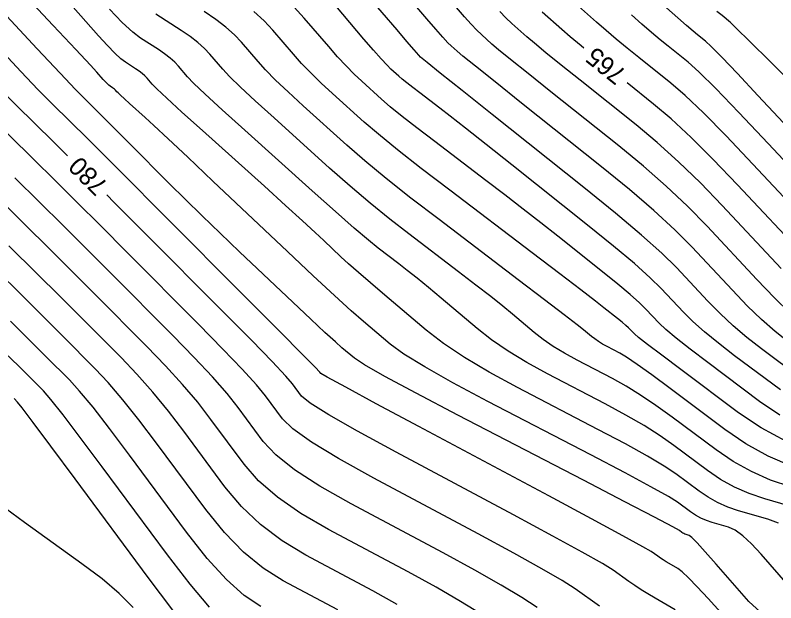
# Model space of a CAD drawing. Extents: x 2082232 to 2083549, y 592624 to 593832.
# Drawn here: x 2082413.22 to 2082442.12, y 593303.97 to 593326.32 of the extents above; entities that cross this region are included whole.
import ezdxf

# ---------------------------------------------------------------- set-up
doc = ezdxf.new("R2010")
doc.units = 0
doc.layers.add('DT_X_Contour_Major', color=7, linetype='Continuous')
doc.layers.add('DT_X_Contour_Minor', color=7, linetype='Continuous')

msp = doc.modelspace()

# ---------------------------------------------------------------- linework, layer by layer
at = {"layer": 'DT_X_Contour_Major'}
for points in [[(2082443.311, 593307.458), (2082441.699, 593307.929), (2082441.11, 593308.129), (2082440.552, 593308.374), (2082440.025, 593308.664), (2082439.529, 593309.001), (2082438.248, 593309.959), (2082437.725, 593310.327), (2082437.116, 593310.712), (2082436.421, 593311.115), (2082435.639, 593311.535), (2082433.441, 593312.678), (2082432.656, 593313.107), (2082431.949, 593313.537), (2082431.32, 593313.969), (2082430.769, 593314.401), (2082429.404, 593315.556), (2082428.919, 593315.962), (2082428.49, 593316.316), (2082428.115, 593316.617), (2082427.796, 593316.865), (2082427.016, 593317.457), (2082426.64, 593317.76), (2082426.097, 593318.223), (2082425.386, 593318.849), (2082424.508, 593319.635), (2082421.944, 593321.947), (2082421.087, 593322.724), (2082420.437, 593323.322), (2082419.997, 593323.742), (2082419.764, 593323.981), (2082419.422, 593324.382), (2082419.279, 593324.534), (2082419.104, 593324.69), (2082418.897, 593324.848), (2082418.66, 593325.01), (2082417.985, 593325.446), (2082417.684, 593325.678), (2082417.287, 593326.048), (2082416.796, 593326.555)], [(2082442.295, 593312.069), (2082440.554, 593313.371), (2082439.943, 593313.841), (2082439.416, 593314.274), (2082438.972, 593314.669), (2082438.612, 593315.027), (2082437.764, 593315.932), (2082437.351, 593316.337), (2082436.748, 593316.872), (2082435.954, 593317.537), (2082434.97, 593318.332), (2082432.092, 593320.627), (2082431.111, 593321.408), (2082430.329, 593322.027), (2082429.744, 593322.487), (2082429.357, 593322.786), (2082428.59, 593323.369), (2082428.324, 593323.572), (2082428.102, 593323.746), (2082427.925, 593323.891), (2082427.793, 593324.005), (2082427.498, 593324.271), (2082427.35, 593324.418), (2082427.13, 593324.657), (2082426.838, 593324.989), (2082426.472, 593325.414), (2082425.399, 593326.672)], [(2082434.831, 593325.061), (2082434.719, 593325.152), (2082434.31, 593325.495), (2082433.987, 593325.776), (2082433.244, 593326.441)], [(2082443.26, 593317.104), (2082440.67, 593319.869), (2082439.742, 593320.838), (2082438.9, 593321.674), (2082438.143, 593322.375), (2082437.473, 593322.943), (2082436.467, 593323.745)], [(2082415.211, 593320.967), (2082414.673, 593321.501), (2082413.249, 593322.904), (2082412.658, 593323.497)], [(2082438.294, 593303.71), (2082437.54, 593304.146), (2082437.264, 593304.309), (2082437.004, 593304.471), (2082436.759, 593304.631), (2082436.53, 593304.789), (2082435.937, 593305.211), (2082435.534, 593305.461), (2082434.769, 593305.895), (2082433.642, 593306.512), (2082432.153, 593307.314), (2082427.7, 593309.696), (2082426.223, 593310.5), (2082425.131, 593311.124), (2082424.424, 593311.568), (2082424.101, 593311.833), (2082423.756, 593312.299), (2082423.498, 593312.598), (2082422.98, 593313.146), (2082422.205, 593313.943), (2082421.17, 593314.989), (2082418.067, 593318.109), (2082416.982, 593319.198), (2082416.697, 593319.483)], [(2082425.473, 593303.7), (2082423.406, 593304.806), (2082422.641, 593305.287), (2082421.894, 593305.9), (2082421.166, 593306.646), (2082420.457, 593307.525), (2082418.592, 593310.044), (2082417.922, 593310.93), (2082417.309, 593311.697), (2082416.754, 593312.345), (2082416.258, 593312.875), (2082415.01, 593314.129), (2082414.408, 593314.73), (2082413.54, 593315.592), (2082412.404, 593316.715)]]:
    msp.add_lwpolyline(points, dxfattribs=at)
at = {"layer": 'DT_X_Contour_Minor'}
for points in [[(2082442.594, 593313.9), (2082442.1, 593314.293), (2082441.581, 593314.75), (2082441.038, 593315.272), (2082440.471, 593315.858), (2082438.927, 593317.507), (2082438.278, 593318.161), (2082437.489, 593318.888), (2082436.561, 593319.687), (2082435.492, 593320.558), (2082432.458, 593322.977), (2082431.452, 593323.781), (2082430.708, 593324.377), (2082430.227, 593324.766), (2082430.01, 593324.947), (2082429.779, 593325.153), (2082429.656, 593325.276), (2082429.462, 593325.489), (2082429.196, 593325.793), (2082428.858, 593326.188), (2082427.86, 593327.362)], [(2082442.592, 593304.649), (2082441.562, 593305.825), (2082441.195, 593306.22), (2082440.866, 593306.521), (2082440.577, 593306.729), (2082440.326, 593306.843), (2082439.708, 593307.023), (2082439.483, 593307.1), (2082439.269, 593307.194), (2082439.067, 593307.305), (2082438.877, 593307.434), (2082438.387, 593307.801), (2082438.043, 593308.016), (2082437.378, 593308.388), (2082436.392, 593308.917), (2082435.086, 593309.601), (2082431.174, 593311.635), (2082429.843, 593312.343), (2082428.782, 593312.941), (2082427.992, 593313.43), (2082427.473, 593313.809), (2082426.451, 593314.674), (2082425.983, 593315.083), (2082425.345, 593315.663), (2082424.538, 593316.413), (2082423.561, 593317.333), (2082420.73, 593320.013), (2082419.773, 593320.918), (2082419.026, 593321.621), (2082418.488, 593322.124), (2082418.16, 593322.426), (2082417.565, 593322.962), (2082417.367, 593323.141), (2082417.221, 593323.275), (2082417.125, 593323.364), (2082417.081, 593323.408), (2082417.032, 593323.466), (2082417.011, 593323.488), (2082416.986, 593323.511), (2082416.956, 593323.534), (2082416.921, 593323.557), (2082416.823, 593323.62), (2082416.78, 593323.654), (2082416.722, 593323.708), (2082416.651, 593323.781), (2082416.566, 593323.875), (2082416.321, 593324.15), (2082416.075, 593324.418), (2082415.522, 593325.012), (2082414.661, 593325.934), (2082413.493, 593327.183)], [(2082443.088, 593312.503), (2082441.574, 593313.635), (2082441.021, 593314.067), (2082440.498, 593314.512), (2082440.005, 593314.97), (2082439.542, 593315.442), (2082438.345, 593316.719), (2082437.789, 593317.269), (2082437.019, 593317.959), (2082436.033, 593318.791), (2082434.832, 593319.763), (2082431.344, 593322.544), (2082430.197, 593323.459), (2082429.371, 593324.119), (2082428.867, 593324.522), (2082428.684, 593324.67), (2082428.624, 593324.724), (2082428.551, 593324.804), (2082428.378, 593325.003), (2082428.104, 593325.323), (2082427.73, 593325.762), (2082426.599, 593327.094)], [(2082444.189, 593317.519), (2082441.251, 593320.656), (2082440.23, 593321.731), (2082439.37, 593322.602), (2082438.671, 593323.271), (2082438.133, 593323.737), (2082436.914, 593324.71), (2082436.471, 593325.067), (2082436.056, 593325.41), (2082435.671, 593325.738), (2082435.313, 593326.052), (2082434.399, 593326.87)], [(2082442.223, 593307), (2082441.818, 593307.15), (2082440.704, 593307.476), (2082440.296, 593307.614), (2082439.91, 593307.784), (2082439.546, 593307.985), (2082439.203, 593308.217), (2082438.318, 593308.88), (2082437.884, 593309.172), (2082437.247, 593309.55), (2082436.406, 593310.016), (2082435.362, 593310.568), (2082432.308, 593312.156), (2082431.232, 593312.74), (2082430.295, 593313.299), (2082429.497, 593313.834), (2082428.838, 593314.344), (2082427.267, 593315.673), (2082426.721, 593316.138), (2082426.26, 593316.537), (2082425.886, 593316.87), (2082425.597, 593317.136), (2082424.941, 593317.757), (2082424.615, 593318.06), (2082424.131, 593318.504), (2082423.487, 593319.088), (2082422.685, 593319.813), (2082420.333, 593321.933), (2082419.553, 593322.639), (2082418.974, 593323.168), (2082418.597, 593323.52), (2082418.423, 593323.695), (2082418.227, 593323.924), (2082418.145, 593324.011), (2082418.045, 593324.1), (2082417.926, 593324.191), (2082417.791, 593324.284), (2082417.404, 593324.533), (2082417.232, 593324.666), (2082417.005, 593324.878), (2082416.723, 593325.168), (2082416.387, 593325.537), (2082415.418, 593326.627)], [(2082442.273, 593311.115), (2082441.502, 593311.635), (2082439.534, 593313.107), (2082438.864, 593313.615), (2082438.333, 593314.036), (2082437.939, 593314.368), (2082437.683, 593314.612), (2082437.183, 593315.145), (2082436.94, 593315.383), (2082436.584, 593315.698), (2082436.116, 593316.09), (2082435.537, 593316.559), (2082433.841, 593317.911), (2082433.193, 593318.424), (2082432.522, 593318.949), (2082431.827, 593319.486), (2082431.108, 593320.035), (2082429.159, 593321.515), (2082428.484, 593322.032), (2082427.922, 593322.474), (2082427.473, 593322.84), (2082427.136, 593323.131), (2082426.387, 593323.806), (2082426.098, 593324.079), (2082425.792, 593324.39), (2082425.469, 593324.74), (2082425.13, 593325.128), (2082424.204, 593326.214), (2082423.814, 593326.626)], [(2082442.664, 593314.988), (2082442.072, 593315.573), (2082441.401, 593316.273), (2082439.508, 593318.294), (2082438.766, 593319.054), (2082437.959, 593319.817), (2082437.088, 593320.583), (2082436.153, 593321.353), (2082433.572, 593323.411), (2082432.707, 593324.103), (2082432.045, 593324.635), (2082431.588, 593325.009), (2082431.335, 593325.223), (2082430.934, 593325.582), (2082430.762, 593325.748), (2082430.546, 593325.975), (2082430.287, 593326.263), (2082429.985, 593326.613)], [(2082443.782, 593320.77), (2082441.443, 593323.267), (2082440.66, 593324.098), (2082440.068, 593324.719), (2082439.666, 593325.128), (2082439.454, 593325.327), (2082439.141, 593325.576), (2082438.98, 593325.71), (2082438.73, 593325.927), (2082438.392, 593326.225), (2082437.965, 593326.605)], [(2082441.666, 593303.5), (2082441.1, 593304.024), (2082439.856, 593305.444), (2082439.442, 593305.912), (2082439.134, 593306.249), (2082438.931, 593306.457), (2082438.833, 593306.535), (2082438.713, 593306.57), (2082438.669, 593306.585), (2082438.628, 593306.603), (2082438.589, 593306.625), (2082438.552, 593306.65), (2082438.456, 593306.721), (2082438.202, 593306.861), (2082437.509, 593307.226), (2082436.378, 593307.817), (2082434.809, 593308.634), (2082430.041, 593311.114), (2082428.454, 593311.946), (2082427.269, 593312.583), (2082426.488, 593313.026), (2082426.109, 593313.274), (2082425.635, 593313.675), (2082425.384, 593313.896), (2082424.989, 593314.259), (2082424.448, 593314.764), (2082423.763, 593315.411), (2082421.741, 593317.325), (2082421.006, 593318.025), (2082420.318, 593318.69), (2082419.675, 593319.319), (2082419.079, 593319.912), (2082417.552, 593321.448), (2082417.034, 593321.968), (2082416.627, 593322.377), (2082416.329, 593322.675), (2082416.141, 593322.861), (2082415.788, 593323.21), (2082415.507, 593323.501), (2082414.929, 593324.111), (2082414.055, 593325.041), (2082412.884, 593326.291)], [(2082442.694, 593308.382), (2082441.923, 593308.643), (2082441.193, 593308.964), (2082440.504, 593309.344), (2082439.855, 593309.785), (2082438.179, 593311.038), (2082437.566, 593311.482), (2082436.985, 593311.874), (2082436.435, 593312.214), (2082435.916, 593312.502), (2082434.575, 593313.199), (2082434.095, 593313.461), (2082433.664, 593313.724), (2082433.28, 593313.987), (2082432.944, 593314.251), (2082432.111, 593314.956), (2082431.748, 593315.254), (2082431.287, 593315.622), (2082430.725, 593316.058), (2082430.065, 593316.563), (2082428.17, 593318.003), (2082427.449, 593318.564), (2082426.708, 593319.169), (2082425.947, 593319.817), (2082425.165, 593320.509), (2082423.055, 593322.412), (2082422.339, 593323.063), (2082421.776, 593323.589), (2082421.365, 593323.991), (2082421.106, 593324.268), (2082420.618, 593324.84), (2082420.413, 593325.057), (2082420.163, 593325.279), (2082419.868, 593325.505), (2082419.529, 593325.736), (2082418.565, 593326.358)], [(2082442.737, 593309.157), (2082441.835, 593309.554), (2082440.983, 593310.024), (2082440.181, 593310.568), (2082438.11, 593312.118), (2082437.408, 593312.638), (2082436.854, 593313.036), (2082436.449, 593313.313), (2082436.193, 593313.469), (2082435.708, 593313.721), (2082435.535, 593313.815), (2082435.379, 593313.91), (2082435.24, 593314.006), (2082435.119, 593314.101), (2082434.818, 593314.356), (2082434.578, 593314.546), (2082434.084, 593314.928), (2082433.336, 593315.499), (2082432.334, 593316.261), (2082429.323, 593318.548), (2082428.257, 593319.368), (2082427.319, 593320.114), (2082426.507, 593320.786), (2082425.822, 593321.383), (2082424.165, 593322.877), (2082423.592, 593323.402), (2082423.115, 593323.856), (2082422.733, 593324.241), (2082422.447, 593324.555), (2082421.813, 593325.298), (2082421.546, 593325.58), (2082421.222, 593325.868), (2082420.839, 593326.162), (2082420.398, 593326.462)], [(2082442.501, 593310.114), (2082441.569, 593310.621), (2082440.709, 593311.2), (2082438.513, 593312.843), (2082437.786, 593313.39), (2082437.25, 593313.797), (2082436.906, 593314.066), (2082436.753, 593314.196), (2082436.602, 593314.358), (2082436.528, 593314.43), (2082436.421, 593314.525), (2082436.279, 593314.644), (2082436.104, 593314.786), (2082435.59, 593315.195), (2082435.275, 593315.44), (2082434.715, 593315.871), (2082433.909, 593316.485), (2082432.858, 593317.284), (2082429.728, 593319.661), (2082428.645, 593320.492), (2082427.742, 593321.202), (2082427.02, 593321.79), (2082426.479, 593322.257), (2082425.276, 593323.342), (2082424.845, 593323.74), (2082424.453, 593324.123), (2082424.101, 593324.49), (2082423.789, 593324.841), (2082423.009, 593325.756), (2082422.68, 593326.103), (2082422.281, 593326.457)], [(2082442.33, 593316.689), (2082440.089, 593319.081), (2082439.254, 593319.946), (2082438.429, 593320.745), (2082437.616, 593321.479), (2082436.813, 593322.148), (2082434.686, 593323.844), (2082433.961, 593324.424), (2082433.382, 593324.894), (2082432.949, 593325.252), (2082432.661, 593325.5), (2082432.089, 593326.011), (2082431.867, 593326.22), (2082431.63, 593326.46)], [(2082445.119, 593317.935), (2082441.833, 593321.443), (2082440.718, 593322.623), (2082439.84, 593323.531), (2082439.199, 593324.168), (2082438.793, 593324.532), (2082438.028, 593325.143), (2082437.725, 593325.389), (2082437.393, 593325.668), (2082437.031, 593325.982), (2082436.639, 593326.329)], [(2082443.023, 593323.452), (2082441.917, 593324.543), (2082441.119, 593325.329), (2082440.63, 593325.81), (2082440.451, 593325.987), (2082440.383, 593326.054), (2082440.332, 593326.098), (2082440.231, 593326.182), (2082440.078, 593326.305), (2082439.875, 593326.467)], [(2082440.773, 593302.796), (2082439.554, 593304.131), (2082439.139, 593304.578), (2082438.807, 593304.918), (2082438.56, 593305.15), (2082438.396, 593305.274), (2082438.07, 593305.462), (2082437.951, 593305.533), (2082437.839, 593305.602), (2082437.734, 593305.671), (2082437.635, 593305.74), (2082437.379, 593305.922), (2082437.064, 593306.105), (2082436.311, 593306.519), (2082435.119, 593307.162), (2082433.49, 593308.036), (2082428.559, 593310.674), (2082426.939, 593311.542), (2082425.778, 593312.168), (2082425.075, 593312.552), (2082424.83, 593312.694), (2082424.789, 593312.75), (2082424.613, 593312.932), (2082424.115, 593313.436), (2082423.295, 593314.263), (2082422.153, 593315.411), (2082418.679, 593318.905), (2082417.497, 593320.092), (2082416.558, 593321.034), (2082415.861, 593321.73), (2082415.407, 593322.181), (2082414.519, 593323.057), (2082414.082, 593323.499), (2082413.44, 593324.168), (2082412.591, 593325.065)], [(2082435.425, 593303.839), (2082434.496, 593304.5), (2082434.005, 593304.816), (2082433.228, 593305.27), (2082432.166, 593305.862), (2082430.817, 593306.591), (2082426.842, 593308.718), (2082425.506, 593309.457), (2082424.483, 593310.079), (2082423.772, 593310.584), (2082423.373, 593310.971), (2082422.723, 593311.848), (2082422.382, 593312.264), (2082421.846, 593312.856), (2082421.114, 593313.623), (2082420.188, 593314.566), (2082417.456, 593317.313), (2082416.468, 593318.305), (2082415.552, 593319.22), (2082414.709, 593320.058), (2082413.938, 593320.82), (2082411.98, 593322.751)], [(2082433.054, 593303.789), (2082432.475, 593304.172), (2082431.687, 593304.646), (2082430.689, 593305.212), (2082429.481, 593305.868), (2082425.983, 593307.74), (2082424.79, 593308.414), (2082423.836, 593309.034), (2082423.121, 593309.599), (2082422.644, 593310.109), (2082421.691, 593311.397), (2082421.267, 593311.931), (2082420.712, 593312.566), (2082420.024, 593313.304), (2082419.205, 593314.143), (2082416.844, 593316.517), (2082415.953, 593317.411), (2082415.049, 593318.313), (2082414.133, 593319.223), (2082413.204, 593320.14)], [(2082430.945, 593303.528), (2082430.145, 593304.022), (2082429.212, 593304.562), (2082428.145, 593305.145), (2082425.124, 593306.762), (2082424.074, 593307.372), (2082423.189, 593307.989), (2082422.469, 593308.615), (2082421.915, 593309.248), (2082420.658, 593310.946), (2082420.152, 593311.597), (2082419.578, 593312.276), (2082418.934, 593312.984), (2082418.223, 593313.72), (2082416.233, 593315.721), (2082415.438, 593316.517), (2082414.546, 593317.406), (2082413.556, 593318.387), (2082412.47, 593319.46)], [(2082427.735, 593303.911), (2082426.809, 593304.423), (2082424.265, 593305.784), (2082423.357, 593306.329), (2082422.541, 593306.945), (2082421.818, 593307.63), (2082421.186, 593308.386), (2082419.625, 593310.495), (2082419.037, 593311.263), (2082418.443, 593311.987), (2082417.844, 593312.665), (2082417.24, 593313.297), (2082415.621, 593314.925), (2082414.923, 593315.624), (2082414.043, 593316.499), (2082412.98, 593317.551)], [(2082422.548, 593303.828), (2082421.924, 593304.244), (2082421.247, 593304.855), (2082420.515, 593305.662), (2082419.729, 593306.663), (2082417.559, 593309.593), (2082416.806, 593310.596), (2082416.175, 593311.407), (2082415.664, 593312.025), (2082415.275, 593312.452), (2082414.398, 593313.333), (2082413.894, 593313.837), (2082413.037, 593314.685)], [(2082420.599, 593303.811), (2082419.863, 593304.677), (2082419, 593305.801), (2082416.527, 593309.142), (2082415.691, 593310.262), (2082415.041, 593311.117), (2082414.574, 593311.706), (2082414.292, 593312.029), (2082413.787, 593312.537), (2082413.483, 593312.841), (2082412.949, 593313.369)], [(2082419.212, 593303.693), (2082418.271, 593304.94), (2082415.494, 593308.691), (2082414.576, 593309.929), (2082413.906, 593310.827), (2082413.484, 593311.386), (2082413.31, 593311.606), (2082413.175, 593311.742)], [(2082417.703, 593303.796), (2082417.166, 593304.328), (2082416.517, 593304.883), (2082415.756, 593305.46), (2082413.577, 593307.027), (2082412.849, 593307.565)]]:
    msp.add_lwpolyline(points, dxfattribs=at)

# ---------------------------------------------------------------- texts
at = {"layer": 'DT_X_Contour_Major'}
for s, rotation, p in [('765', 141.1928, (2082436.487, 593324.173)), ('780', 135.0441, (2082416.784, 593319.894))]:
    msp.add_text(s, height=0.7, rotation=rotation, dxfattribs=at).set_placement(p)

doc.saveas('drawing.dxf')
